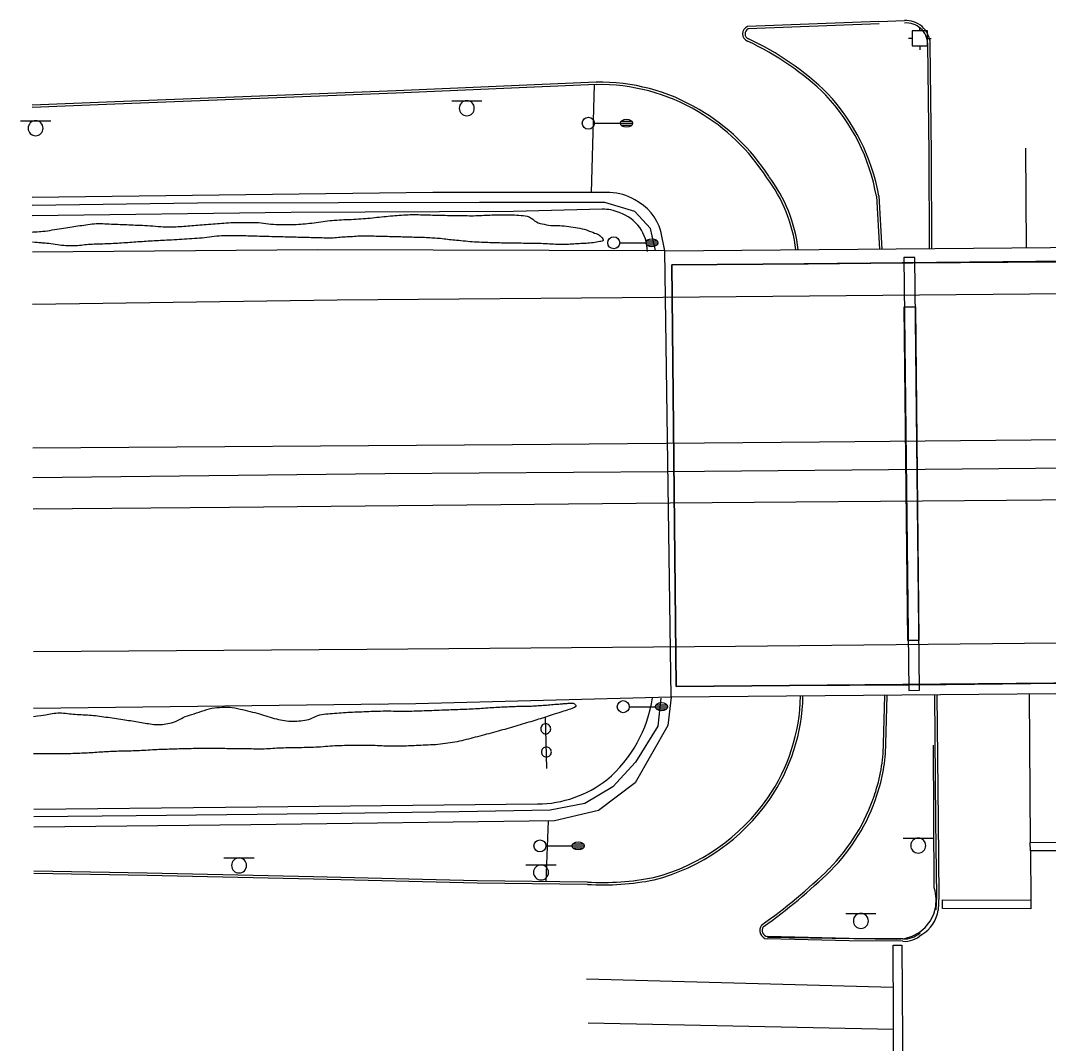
# Model space of a CAD drawing. Extents: x 2145380 to 2156929, y 139568 to 149130.
# Drawn here: x 2145380 to 2145635.6, y 142902.2 to 143156.6 of the extents above; entities that cross this region are included whole.
import ezdxf

# ---------------------------------------------------------------- set-up
doc = ezdxf.new("R2010")
doc.units = 0
for name, color, linetype in [('TOPO_Asphalt', 7, 'Continuous'), ('TOPO_BRIDGE_Floor Deck', 7, 'Continuous'), ('TOPO_BRIDGE_Low Beam', 7, 'Continuous'), ('TOPO_BRIDGE_Pier', 7, 'Continuous'), ('TOPO_Concrete', 7, 'Continuous'), ('TOPO_Curb Back', 7, 'Continuous'), ('TOPO_Flowline', 7, 'Continuous'), ('TOPO_Light Pole', 7, 'Continuous'), ('TOPO_Misc', 7, 'Continuous'), ('TOPO_Misc Line', 7, 'Continuous'), ('TOPO_Shrub', 7, 'Continuous'), ('TOPO_Sign', 7, 'Continuous'), ('TOPO_Traffic Signal', 7, 'Continuous'), ('TOPO_Wall Freestanding', 7, 'Continuous')]:
    doc.layers.add(name, color=color, linetype=linetype)

# ---------------------------------------------------------------- blocks, each defined once
blk = doc.blocks.new('TRFSIG')
at = {"layer": 'TOPO_Traffic Signal'}
for p, q in [((0.04, 4.66), (0.04, 7.04)), ((-4.7, -0.09), (-7.08, -0.09)), ((0.04, -4.83), (0.04, -7.22)), ((4.79, -0.09), (7.17, -0.09))]:
    blk.add_line(p, q, dxfattribs=at)
blk.add_lwpolyline([(-4.7, -4.85), (4.81, -4.83), (4.79, 4.67), (-4.72, 4.66), (-4.7, -4.85)], dxfattribs=at)
blk = doc.blocks.new('POST')
at = {"layer": 'TOPO_Misc'}
for start, end in [(89.99996, 180.00004), (179.99996, 270.00004), (359.99996, 90.00004), (269.99996, 0.00004)]:
    blk.add_arc((-0.01, 0.03), 3.16, start, end, dxfattribs=at)
blk = doc.blocks.new('LP')
at = {"layer": 'TOPO_Light Pole'}
blk.add_line((3.81, 0), (20.32, 0), dxfattribs=at)
for points in [[(20.32, 0), (27.94, 0)], [(20.32, 0), (23.5, 0)], [(20.83, 1.27), (27.43, 1.27)], [(20.83, 1.27), (23.5, 1.27)], [(23.71, 1.27), (27.43, 1.27)], [(23.71, 0), (27.94, 0)], [(20.83, -1.27), (27.43, -1.27)], [(20.83, -1.27), (23.5, -1.27)], [(23.71, -1.27), (27.43, -1.27)]]:
    blk.add_lwpolyline(points, dxfattribs=at)
blk.add_circle((0, 0), 3.81, dxfattribs=at)
blk.add_ellipse((24.13, 0), major_axis=(3.81, 0), ratio=0.666667, dxfattribs=at)

msp = doc.modelspace()

# ---------------------------------------------------------------- linework, layer by layer
at = {"layer": 'TOPO_Asphalt'}
msp.add_line((2145593.44, 143156.35), (2145599.75, 143156.53), dxfattribs=at)
for points in [[(2145382.97, 143086.02), (2145458.74, 143087.08), (2145539.72, 143087.77), (2145694.77, 143089.21), (2145746.83, 143089.48)], [(2145748.06, 143053.26), (2145666.33, 143052.55), (2145578.64, 143051.74), (2145502.32, 143051.05), (2145383.06, 143050.18)], [(2145383.09, 143035.09), (2145431.91, 143035.51), (2145541.52, 143036.63), (2145625.12, 143037.25), (2145749.17, 143038.41)], [(2145742.43, 143002.7), (2145653.6, 143001.9), (2145557.79, 143000.89), (2145466.1, 143000.18), (2145383.17, 142999.52)]]:
    msp.add_lwpolyline(points, dxfattribs=at)
msp.add_arc((2145599.72, 142936.61), 8.56, 300.4294, 351.4605, dxfattribs=at)
at = {"layer": 'TOPO_BRIDGE_Floor Deck'}
msp.add_lwpolyline([(2145742.55, 142990.03), (2145541.73, 142988.25), (2145540.16, 143099.25), (2145741.56, 143101.03)], close=True, dxfattribs=at)
at = {"layer": 'TOPO_BRIDGE_Low Beam'}
for points in [[(2145541.94, 143095.84), (2145739.37, 143097.76), (2145739.37, 143097.76), (2145710.8, 143097.42), (2145681.28, 143097.12), (2145679.27, 143097.48), (2145649.17, 143096.65), (2145601.82, 143096.3), (2145599.21, 143096.34), (2145575.79, 143096.09), (2145541.94, 143095.84)], [(2145542.97, 142990.96), (2145541.94, 143095.84), (2145575.79, 143096.09), (2145599.21, 143096.34), (2145601.82, 143096.3), (2145649.17, 143096.65), (2145679.27, 143097.48), (2145681.28, 143097.12), (2145710.8, 143097.42), (2145739.37, 143097.76), (2145740.19, 142992.66), (2145696.96, 142992.25), (2145682.95, 142992.19), (2145680.37, 142992.11), (2145652.13, 142991.96), (2145603.16, 142991.37), (2145601.04, 142991.36), (2145571.29, 142991.22)], [(2145739.37, 143097.76), (2145740.19, 142992.66), (2145542.97, 142990.96), (2145541.94, 143095.84)], [(2145541.94, 143095.84), (2145542.97, 142990.96), (2145542.97, 142990.96), (2145541.94, 143095.84)], [(2145542.97, 142990.96), (2145740.19, 142992.66), (2145740.19, 142992.66), (2145696.96, 142992.25), (2145682.95, 142992.19), (2145680.37, 142992.11), (2145652.13, 142991.96), (2145603.16, 142991.37), (2145601.04, 142991.36), (2145571.29, 142991.22), (2145542.97, 142990.96)]]:
    msp.add_lwpolyline(points, close=True, dxfattribs=at)
for points in [[(2145601.82, 143096.3), (2145649.17, 143096.65), (2145679.27, 143097.48)], [(2145601.82, 143096.3), (2145649.17, 143096.65), (2145679.27, 143097.48)], [(2145541.94, 143095.84), (2145575.79, 143096.09), (2145599.21, 143096.34)], [(2145541.94, 143095.84), (2145575.79, 143096.09), (2145599.21, 143096.34)], [(2145603.16, 142991.37), (2145652.13, 142991.96), (2145680.37, 142992.11)], [(2145603.16, 142991.37), (2145652.13, 142991.96), (2145680.37, 142992.11)], [(2145542.97, 142990.96), (2145571.29, 142991.22), (2145601.04, 142991.36)], [(2145542.97, 142990.96), (2145571.29, 142991.22), (2145601.04, 142991.36)]]:
    msp.add_lwpolyline(points, dxfattribs=at)
at = {"layer": 'TOPO_BRIDGE_Pier'}
for p, q in [((2145599.64, 143097.6), (2145599.64, 143097.6)), ((2145602.39, 143097.59), (2145602.39, 143097.59)), ((2145600.82, 142989.98), (2145600.82, 142989.98)), ((2145603.49, 142990.06), (2145603.49, 142990.06))]:
    msp.add_line(p, q, dxfattribs=at)
for points in [[(2145600.82, 142989.98), (2145603.49, 142990.06), (2145602.39, 143097.59), (2145599.64, 143097.6)], [(2145600.82, 142989.98), (2145603.49, 142990.06), (2145602.39, 143097.59), (2145599.64, 143097.6)], [(2145603.31, 143002.42), (2145600.57, 143002.39), (2145599.74, 143085.4), (2145602.48, 143085.39)]]:
    msp.add_lwpolyline(points, close=True, dxfattribs=at)
at = {"layer": 'TOPO_Concrete'}
for p, q in [((2145521.97, 143113.76), (2145522.7, 143140.59)), ((2145511.15, 142957.5), (2145510.63, 142942.42))]:
    msp.add_line(p, q, dxfattribs=at)
for points in [[(2145524.61, 143109.61), (2145502.59, 143109.04), (2145447.25, 143108.78), (2145382.92, 143107.99)], [(2145383.26, 142960.4), (2145430.98, 142960.92), (2145508.5, 142961.72)]]:
    msp.add_lwpolyline(points, dxfattribs=at)
for centre, radius, start, end in [((2145525, 143100.28), 9.35, 65.5818, 92.4099), ((2145525.67, 143099.1), 10.2, 359.943, 71.7444), ((2145504.61, 142992.88), 32.84, 310.1133, 351.6981), ((2145508.27, 142990.12), 28.4, 270.47, 308.0594)]:
    msp.add_arc(centre, radius, start, end, dxfattribs=at)
at = {"layer": 'TOPO_Curb Back'}
for points in [[(2145593.44, 143156.35), (2145560.74, 143155.07)], [(2145593.46, 143155.75), (2145560.88, 143154.48)], [(2145605.99, 143099.83), (2145605.91, 143123.41), (2145605.58, 143150.78)], [(2145606.59, 143099.83), (2145606.51, 143123.41), (2145606.18, 143150.79)], [(2145523.08, 143141.21), (2145473.37, 143139.07), (2145403.41, 143136.36), (2145382.86, 143135.5)], [(2145523.1, 143140.61), (2145473.4, 143138.47), (2145403.43, 143135.76), (2145382.86, 143134.9)], [(2145592.8, 143112.9), (2145593.54, 143099.71)], [(2145593.4, 143112.97), (2145594.14, 143099.74)], [(2145594.54, 142976.68), (2145594.88, 142988.73)], [(2145595.14, 142976.67), (2145595.48, 142988.72)], [(2145607.22, 142988.83), (2145607.52, 142957.49), (2145607.72, 142938.81), (2145607.58, 142935.37)], [(2145607.82, 142988.84), (2145608.12, 142957.5), (2145608.32, 142938.8), (2145608.18, 142935.34)], [(2145565.74, 142928.58), (2145597.89, 142928.07), (2145599.84, 142928.25), (2145601.72, 142928.81), (2145603.45, 142929.75), (2145604.95, 142931.01), (2145606.16, 142932.55), (2145607.04, 142934.31), (2145607.55, 142936.2), (2145607.66, 142938.16), (2145607.37, 142940.11), (2145607.14, 142940.87), (2145607.01, 142976.31)], [(2145520.95, 142942.3), (2145493.53, 142942.62), (2145452.81, 142943.59), (2145411.51, 142944.5), (2145383.29, 142945.04)], [(2145520.93, 142941.7), (2145493.52, 142942.02), (2145452.8, 142942.99), (2145411.5, 142943.9), (2145383.3, 142944.44)], [(2145599.36, 142927.57), (2145586.03, 142927.7), (2145565.63, 142928.15)], [(2145599.38, 142928.17), (2145586.04, 142928.3), (2145565.69, 142928.75)]]:
    msp.add_lwpolyline(points, dxfattribs=at)
for centre, radius, start, end in [((2145600.24, 143150.61), 5.94, 1.7706, 94.7167), ((2145600.24, 143150.61), 5.34, 1.8302, 94.7167), ((2145561.51, 143153.25), 1.98, 113.1223, 246.0219), ((2145561.51, 143153.25), 1.38, 117.3171, 246.149), ((2145532.08, 143088.98), 68.71, 45.5193, 65.3783), ((2145532.08, 143088.98), 69.31, 45.5087, 65.3813), ((2145524.09, 143093.15), 48.07, 59.1551, 91.2097), ((2145524.09, 143093.15), 47.47, 59.152, 91.2018), ((2145544, 143104.16), 49.57, 10.151, 43.0568), ((2145544, 143104.16), 50.17, 10.1092, 43.0716), ((2145522.81, 143090.15), 50.71, 32.6028, 59.6542), ((2145522.81, 143090.15), 51.31, 32.6317, 59.6513), ((2145537.12, 143095.63), 35.83, 6.2095, 37.5452), ((2145537.12, 143095.63), 36.43, 6.2095, 37.5045), ((2145527.8, 142989.46), 46.15, 325.3935, 358.8657), ((2145527.8, 142989.46), 46.75, 325.3923, 358.8657), ((2145554.26, 142977.16), 40.28, 341.0791, 359.3189), ((2145554.26, 142977.16), 40.88, 341.084, 359.312), ((2145547.51, 142978.89), 47.24, 315.1696, 341.7479), ((2145524.79, 142991.73), 49.92, 284.6401, 325.2086), ((2145524.79, 142991.73), 50.52, 284.6197, 325.2097), ((2145547.51, 142978.89), 47.84, 315.1641, 341.7437), ((2145483.55, 143045.47), 139.55, 305.3151, 314.2974), ((2145483.55, 143045.47), 140.15, 305.3561, 314.2993), ((2145524.74, 143007.46), 65.86, 266.6871, 281.2113), ((2145524.74, 143007.46), 65.26, 266.6749, 281.1957), ((2145565.94, 142930.29), 2.16, 142.8134, 261.7985), ((2145565.94, 142930.29), 1.56, 145.9309, 260.5709), ((2145599.77, 142933.85), 6.29, 266.2013, 312.8434), ((2145599.77, 142933.85), 5.69, 266.0354, 312.8434)]:
    msp.add_arc(centre, radius, start, end, dxfattribs=at)
at = {"layer": 'TOPO_Flowline'}
for points in [[(2145537.91, 143099.35), (2145536.64, 143104.8), (2145532.72, 143109.07), (2145525.23, 143111.34), (2145494.07, 143111.32), (2145424.03, 143111.18), (2145382.92, 143110.6)], [(2145539.23, 142988), (2145538.43, 142981.1), (2145532.93, 142972.12), (2145527.26, 142966), (2145520.29, 142961.86), (2145511.69, 142960.19), (2145489.07, 142959.77), (2145453.8, 142959.26), (2145408.74, 142958.74), (2145383.26, 142958.56)]]:
    msp.add_lwpolyline(points, dxfattribs=at)
at = {"layer": 'TOPO_Misc Line'}
for p, q in [((2145629.84, 143124.79), (2145630.01, 143100.04)), ((2145630.81, 142989.04), (2145631.07, 142952.16)), ((2145631.08, 142950.05), (2145631.17, 142937.79)), ((2145596.99, 142916.06), (2145520.7, 142918.16)), ((2145597.05, 142905.6), (2145521.1, 142907.21))]:
    msp.add_line(p, q, dxfattribs=at)
for points in [[(2145642.39, 142950.11), (2145631.08, 142950.05), (2145631.07, 142952.16), (2145642.38, 142952.22)], [(2145609.2, 142937.89), (2145631.23, 142937.79), (2145631.22, 142935.65), (2145609.19, 142935.75)], [(2145599.13, 142926.61), (2145599.4, 142891.61), (2145597.15, 142889.6), (2145596.93, 142926.59)]]:
    msp.add_lwpolyline(points, close=True, dxfattribs=at)
at = {"layer": 'TOPO_Shrub'}
for points in [[(2145382.93, 143103.95), (2145383.41, 143103.99), (2145383.89, 143104.03), (2145384.36, 143104.06), (2145386.69, 143104.24), (2145388.99, 143104.72), (2145391.3, 143105.05), (2145393.28, 143105.33), (2145395.26, 143105.62), (2145397.24, 143105.9), (2145399.35, 143106.19), (2145401.51, 143105.97), (2145403.65, 143105.9), (2145405.84, 143105.82), (2145408.03, 143105.73), (2145410.22, 143105.64), (2145412.86, 143105.53), (2145415.49, 143105.18), (2145418.13, 143105.27), (2145420.1, 143105.34), (2145422.08, 143105.55), (2145424.05, 143105.7), (2145426.22, 143105.86), (2145428.39, 143106.04), (2145430.56, 143106.2), (2145432.81, 143106.36), (2145435.07, 143106.37), (2145437.31, 143106.36), (2145439.78, 143106.34), (2145442.24, 143105.87), (2145444.71, 143105.83), (2145446.91, 143105.8), (2145449.11, 143105.88), (2145451.3, 143106.08), (2145453.54, 143106.28), (2145455.75, 143106.73), (2145457.98, 143106.9), (2145460.4, 143107.09), (2145462.83, 143107.1), (2145465.24, 143107.3), (2145467.5, 143107.48), (2145469.74, 143107.77), (2145472.01, 143107.96), (2145474.17, 143108.13), (2145476.34, 143108.31), (2145478.51, 143108.29), (2145480.45, 143108.27), (2145482.39, 143108.17), (2145484.34, 143108.14), (2145486.78, 143108.09), (2145489.22, 143108.04), (2145491.66, 143108.03), (2145493.67, 143108.02), (2145495.67, 143108.16), (2145497.67, 143108.21), (2145499.94, 143108.26), (2145502.22, 143108.25), (2145504.49, 143108.11), (2145506.53, 143107.99), (2145508.2, 143106.26), (2145510.18, 143105.88), (2145512.35, 143105.48), (2145514.63, 143105.62), (2145516.83, 143105.29), (2145519.07, 143104.96), (2145521.21, 143104.33), (2145523.36, 143103.46), (2145524.03, 143103.19), (2145525.16, 143101.83), (2145524.48, 143101.68), (2145522.8, 143101.32), (2145521.04, 143101.14), (2145519.3, 143101.07), (2145517.55, 143100.99), (2145515.8, 143100.83), (2145514.05, 143100.87), (2145512, 143100.91), (2145509.95, 143101.08), (2145507.89, 143101.11), (2145505.62, 143101.15), (2145503.34, 143101.16), (2145501.07, 143101.21), (2145499.1, 143101.24), (2145497.13, 143101.28), (2145495.16, 143101.36), (2145492.88, 143101.45), (2145490.61, 143101.67), (2145488.34, 143101.87), (2145486.59, 143102.02), (2145484.86, 143102.31), (2145483.11, 143102.42), (2145481.33, 143102.53), (2145479.56, 143102.6), (2145477.78, 143102.64), (2145475.92, 143102.69), (2145474.06, 143102.74), (2145472.2, 143102.79), (2145470.32, 143102.84), (2145468.43, 143102.88), (2145466.54, 143102.93), (2145464.76, 143102.98), (2145462.99, 143102.82), (2145461.21, 143102.74), (2145459.46, 143102.66), (2145457.71, 143102.41), (2145455.95, 143102.46), (2145454.09, 143102.51), (2145452.24, 143102.55), (2145450.38, 143102.6), (2145448.54, 143102.65), (2145446.71, 143102.7), (2145444.88, 143102.74), (2145442.44, 143102.81), (2145440, 143102.87), (2145437.56, 143102.93), (2145435.45, 143102.99), (2145433.34, 143103.06), (2145431.23, 143103.02), (2145428.77, 143102.96), (2145426.34, 143102.53), (2145423.88, 143102.37), (2145421.35, 143102.21), (2145418.82, 143102.05), (2145416.29, 143101.9), (2145414.26, 143101.79), (2145412.23, 143101.68), (2145410.2, 143101.56), (2145408.17, 143101.44), (2145406.14, 143101.26), (2145404.11, 143101.14), (2145402, 143101.01), (2145399.88, 143100.98), (2145397.77, 143100.88), (2145395.96, 143100.8), (2145394.16, 143100.5), (2145392.35, 143100.52), (2145390.21, 143100.55), (2145388.09, 143101.04), (2145385.95, 143101.19), (2145384.95, 143101.26), (2145383.94, 143101.34), (2145382.94, 143101.41)], [(2145383.21, 142983.44), (2145384.75, 142983.7), (2145386.29, 142983.95), (2145387.83, 142984.2), (2145389.72, 142984.51), (2145391.66, 142984.18), (2145393.57, 142984.05), (2145395.6, 142983.92), (2145397.63, 142983.82), (2145399.64, 142983.56), (2145401.75, 142983.29), (2145403.85, 142982.97), (2145405.95, 142982.65), (2145407.78, 142982.38), (2145409.6, 142982.04), (2145411.42, 142981.76), (2145413.1, 142981.5), (2145414.84, 142981.39), (2145416.5, 142981.71), (2145418.6, 142982.12), (2145420.42, 142983.35), (2145422.48, 142983.97), (2145425, 142984.74), (2145427.54, 142985.69), (2145430.1, 142985.77), (2145432.63, 142985.86), (2145435.21, 142985.16), (2145437.73, 142984.58), (2145439.93, 142984.06), (2145442, 142983.21), (2145444.18, 142982.74), (2145446.14, 142982.33), (2145448.21, 142982.25), (2145450.17, 142982.5), (2145452.11, 142982.76), (2145453.91, 142983.93), (2145455.88, 142984.11), (2145458.08, 142984.3), (2145460.29, 142984.48), (2145462.51, 142984.58), (2145464.82, 142984.67), (2145467.13, 142984.79), (2145469.44, 142984.84), (2145472.05, 142984.89), (2145474.67, 142984.75), (2145477.28, 142984.84), (2145479.77, 142984.92), (2145482.25, 142985.01), (2145484.74, 142985.1), (2145487.01, 142985.18), (2145489.27, 142985.26), (2145491.54, 142985.36), (2145493.59, 142985.45), (2145495.64, 142985.64), (2145497.69, 142985.75), (2145499.6, 142985.85), (2145501.52, 142985.94), (2145503.44, 142986.01), (2145505.05, 142986.08), (2145506.67, 142986.04), (2145508.28, 142986.15), (2145509.94, 142986.26), (2145511.59, 142986.41), (2145513.25, 142986.54), (2145514.43, 142986.63), (2145515.6, 142986.72), (2145516.78, 142986.8), (2145517.11, 142986.82), (2145517.61, 142986.7), (2145517.75, 142986.58), (2145518.64, 142985.83), (2145514.14, 142984.55), (2145512.18, 142983.9), (2145510.25, 142983.25), (2145508.33, 142982.62), (2145506.39, 142982.05), (2145504.21, 142981.4), (2145502.03, 142980.76), (2145499.84, 142980.13), (2145497.58, 142979.49), (2145495.32, 142978.91), (2145493.05, 142978.31), (2145490.8, 142977.73), (2145488.56, 142977.15), (2145486.26, 142976.82), (2145483.79, 142976.47), (2145481.31, 142976.38), (2145478.83, 142976.26), (2145476.91, 142976.18), (2145475, 142976.08), (2145473.08, 142976.08), (2145470.89, 142976.08), (2145468.7, 142976.24), (2145466.5, 142976.25), (2145464.12, 142976.27), (2145461.73, 142976.27), (2145459.34, 142976.19), (2145456.97, 142976.11), (2145454.61, 142975.86), (2145452.25, 142975.79), (2145449.94, 142975.71), (2145447.64, 142975.7), (2145445.33, 142975.63), (2145443.22, 142975.57), (2145441.11, 142975.36), (2145438.99, 142975.38), (2145436.91, 142975.4), (2145434.83, 142975.44), (2145432.75, 142975.46), (2145430.81, 142975.48), (2145428.86, 142975.51), (2145426.92, 142975.53), (2145424.92, 142975.55), (2145422.92, 142975.48), (2145420.92, 142975.43), (2145418.92, 142975.39), (2145416.92, 142975.33), (2145414.92, 142975.26), (2145412.78, 142975.17), (2145410.64, 142975.01), (2145408.5, 142974.92), (2145406.44, 142974.84), (2145404.38, 142974.84), (2145402.33, 142974.75), (2145400.41, 142974.66), (2145398.49, 142974.49), (2145396.57, 142974.4), (2145394.77, 142974.31), (2145392.96, 142974.23), (2145391.15, 142974.21), (2145389.43, 142974.18), (2145387.71, 142974.17), (2145385.99, 142974.17), (2145385.07, 142974.18), (2145384.15, 142974.18), (2145383.23, 142974.18)]]:
    msp.add_open_spline(points, degree=3, dxfattribs=at)
at = {"layer": 'TOPO_Sign'}
for points in [[(2145487.2, 143136.62), (2145494.69, 143136.62)], [(2145490.95, 143136.61), (2145490.95, 143136.61)], [(2145489.08, 143134.75), (2145489.08, 143134.75)], [(2145490.95, 143132.88), (2145490.95, 143132.88)], [(2145492.81, 143134.75), (2145492.81, 143134.75)], [(2145379.99, 143131.65), (2145387.49, 143131.65)], [(2145383.74, 143131.65), (2145383.74, 143131.65)], [(2145381.88, 143129.78), (2145381.88, 143129.78)], [(2145383.74, 143127.91), (2145383.74, 143127.91)], [(2145385.61, 143129.78), (2145385.61, 143129.78)], [(2145510.87, 142970.54), (2145510.49, 142983.34)], [(2145599.45, 142953.25), (2145606.94, 142953.26)], [(2145601.33, 142951.38), (2145601.33, 142951.38)], [(2145603.2, 142953.25), (2145603.2, 142953.25)], [(2145605.07, 142951.38), (2145605.07, 142951.38)], [(2145603.2, 142949.52), (2145603.2, 142949.52)], [(2145430.57, 142948.3), (2145438.06, 142948.31)], [(2145432.45, 142946.43), (2145432.45, 142946.43)], [(2145434.32, 142948.3), (2145434.32, 142948.3)], [(2145436.18, 142946.43), (2145436.18, 142946.43)], [(2145505.65, 142946.56), (2145513.15, 142946.57)], [(2145509.4, 142946.56), (2145509.4, 142946.56)], [(2145434.32, 142944.57), (2145434.32, 142944.57)], [(2145507.54, 142944.7), (2145507.54, 142944.7)], [(2145511.27, 142944.7), (2145511.27, 142944.7)], [(2145509.4, 142942.83), (2145509.4, 142942.83)], [(2145585.18, 142934.51), (2145592.67, 142934.51)], [(2145588.93, 142934.51), (2145588.93, 142934.51)], [(2145587.06, 142932.64), (2145587.06, 142932.64)], [(2145588.93, 142930.77), (2145588.93, 142930.77)], [(2145590.8, 142932.64), (2145590.8, 142932.64)]]:
    msp.add_lwpolyline(points, dxfattribs=at)
for centre, start, end in [((2145490.95, 143134.75), 90, 180), ((2145490.95, 143134.75), 360, 90), ((2145490.95, 143134.75), 180, 270), ((2145490.95, 143134.75), 270, 0), ((2145383.74, 143129.78), 90, 180), ((2145383.74, 143129.78), 360, 90), ((2145383.74, 143129.78), 180, 270), ((2145383.74, 143129.78), 270, 0), ((2145603.2, 142951.38), 90, 180), ((2145603.2, 142951.38), 180, 270), ((2145603.2, 142951.38), 360, 90), ((2145603.2, 142951.38), 270, 0), ((2145434.32, 142946.43), 90, 180), ((2145434.32, 142946.43), 180, 270), ((2145434.32, 142946.43), 360, 90), ((2145434.32, 142946.43), 270, 0), ((2145509.4, 142944.7), 90, 180), ((2145509.4, 142944.7), 360, 90), ((2145509.4, 142944.7), 180, 270), ((2145509.4, 142944.7), 270, 0), ((2145588.93, 142932.64), 90, 180), ((2145588.93, 142932.64), 360, 90), ((2145588.93, 142932.64), 180, 270), ((2145588.93, 142932.64), 270, 0)]:
    msp.add_arc(centre, 1.87, start, end, dxfattribs=at)
at = {"layer": 'TOPO_Wall Freestanding'}
for points in [[(2145526.54, 143113.76), (2145482.48, 143113.78), (2145382.91, 143112.58)], [(2145540.16, 143099.25), (2145539.2, 143104.19)], [(2145540.16, 143099.25), (2145453.83, 143099.57), (2145382.94, 143098.97)], [(2145383.07, 143042.95), (2145470.6, 143043.95), (2145540.93, 143044.41), (2145742.05, 143046.23), (2145742.39, 143046.23)], [(2145541.73, 142988.25), (2145478.29, 142986.66), (2145383.2, 142985.47)], [(2145541.73, 142988.25), (2145540.97, 142981.23), (2145532.85, 142966.99), (2145523.68, 142960.07), (2145512.74, 142957.52), (2145437.29, 142956.56), (2145383.27, 142955.99)]]:
    msp.add_lwpolyline(points, dxfattribs=at)
for centre, radius, start, end in [((2145526.5, 143102.09), 11.67, 57.8956, 89.8009), ((2145527.24, 143100.81), 12.42, 15.7541, 63.959)]:
    msp.add_arc(centre, radius, start, end, dxfattribs=at)

# ---------------------------------------------------------------- block references
at = {"layer": 'TOPO_Light Pole', "xscale": 0.39370000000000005, "yscale": 0.3937000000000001}
for p in [(2145521.17, 143131.02), (2145527.48, 143101.29), (2145529.86, 142985.92), (2145509.14, 142951.3)]:
    msp.add_blockref('LP', p, dxfattribs=at)
at = {"layer": 'TOPO_Misc', "xscale": 0.39370000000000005, "yscale": 0.3937000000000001}
for p in [(2145510.58, 142980.41), (2145510.75, 142974.64)]:
    msp.add_blockref('POST', p, dxfattribs=at)
at = {"layer": 'TOPO_Traffic Signal', "xscale": 0.39370000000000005, "yscale": 0.3937000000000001}
msp.add_blockref('TRFSIG', (2145603.58, 143152.15), dxfattribs=at)

doc.saveas('drawing.dxf')
